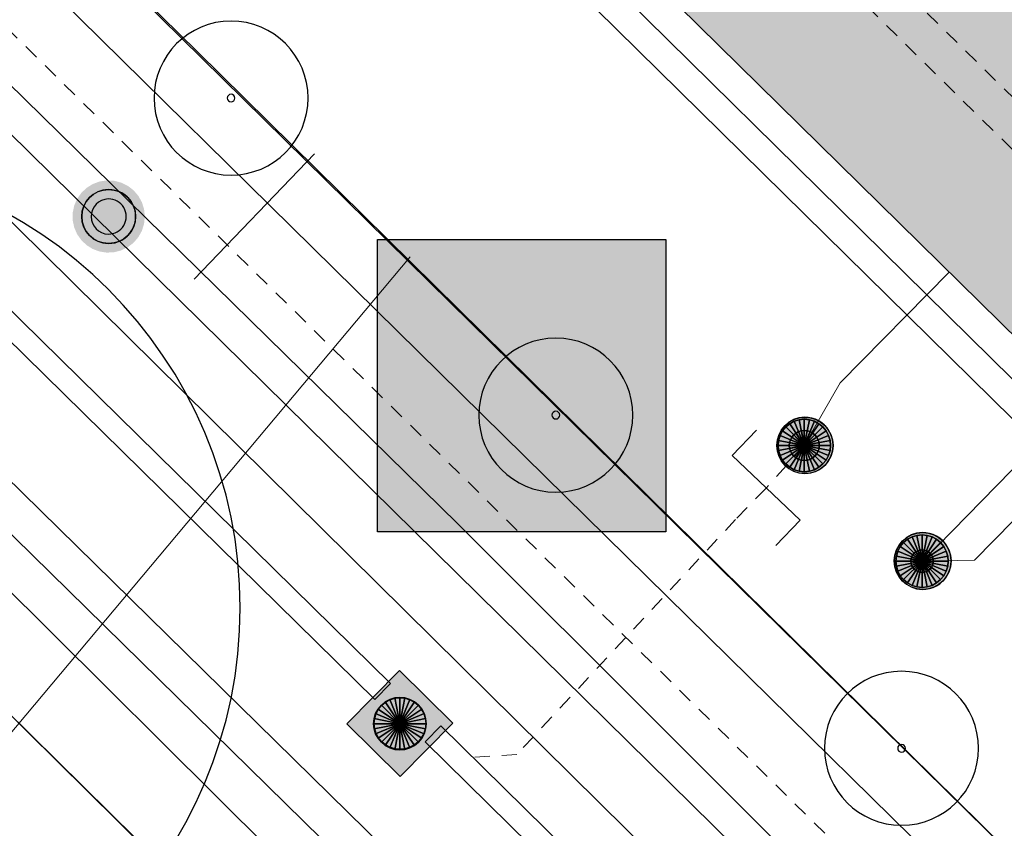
# Model space of a CAD drawing. Header units: metres. Extents: x 2695560 to 2696939, y 1260491 to 1262050.
# Tile 539 of 656: x 2695955 to 2695968, y 1261124 to 1261135. Entities that reach past the tile are written whole.
import ezdxf

# ---------------------------------------------------------------- set-up
doc = ezdxf.new("R2010")
doc.units = ezdxf.units.M
doc.linetypes.add('AUSGEZOGEN', pattern=[0])
doc.linetypes.add('VERDECKT2_S2', pattern=[0.36, 0.2, -0.16])
for name, color, linetype in [('XR$1$AV_Gebäudeflächen (BB)', 7, 'AUSGEZOGEN'), ('XR$1$AV_Lagefixpunkte', 7, 'AUSGEZOGEN'), ('XR$1$AV_Linien (BB)', 7, 'AUSGEZOGEN'), ('XR$1$AW_LK_Schachtdeckel', 24, 'AUSGEZOGEN'), ('XR$1$AW_LK_Zwischenpunkt', 24, 'AUSGEZOGEN'), ('XR$1$GR_Baum', 94, 'AUSGEZOGEN'), ('XR$1$Liegenschaftsgrenzen', 7, 'AUSGEZOGEN'), ('XR$1$PFAV', 255, 'AUSGEZOGEN'), ('XR$1$PFAW', 255, 'AUSGEZOGEN'), ('XR$1$RP_Abstandslinie', 7, 'AUSGEZOGEN')]:
    doc.layers.add(name, color=color, linetype=linetype)
for name, color, linetype, lineweight in [('XR$2$ABW-Linie-R-genau', 4, 'AUSGEZOGEN', 18), ('XR$2$ABW-Linie-R-ungenau', 4, 'VERDECKT2_S2', 18), ('XR$2$ABW-LinieFlaeche-R-genau', 4, 'AUSGEZOGEN', 18), ('XR$2$ABW-Punkt', 6, 'AUSGEZOGEN', 18), ('XR$2$ELE-Flaeche-oberirdisch', 1, 'AUSGEZOGEN', 18), ('XR$2$ELE-Linie-ungenau', 1, 'VERDECKT2_S2', 18), ('XR$2$ELE-LinieFlaeche-ungenau', 1, 'VERDECKT2_S2', 18), ('XR$2$GAS-Linie-genau', 12, 'AUSGEZOGEN', 18), ('XR$2$KOM-Linie-U-genau', 91, 'AUSGEZOGEN', 18), ('XR$2$WAS-Linie-genau', 5, 'AUSGEZOGEN', 18), ('XR$2$WAS-LinieFlaeche-genau', 5, 'AUSGEZOGEN', 18)]:
    doc.layers.add(name, color=color, linetype=linetype, lineweight=lineweight)

# ---------------------------------------------------------------- blocks, each defined once
blk = doc.blocks.new('BWAV1')
at = {"layer": 'XR$1$PFAV', "transparency": 33554687}
blk.add_hatch(color=7, dxfattribs=at).paths.add_polyline_path([(0.67, 0), (0.656, 0.135), (0.616, 0.264), (0.55, 0.383), (0.462, 0.486), (0.354, 0.569), (0.233, 0.628), (0.101, 0.662), (-0.034, 0.669), (-0.168, 0.649), (-0.295, 0.602), (-0.41, 0.53), (-0.508, 0.436), (-0.586, 0.325), (-0.639, 0.201), (-0.667, 0.068), (-0.667, -0.068), (-0.639, -0.201), (-0.586, -0.325), (-0.508, -0.436), (-0.41, -0.53), (-0.295, -0.602), (-0.168, -0.649), (-0.034, -0.669), (0.101, -0.662), (0.233, -0.628), (0.354, -0.569), (0.462, -0.486), (0.55, -0.383), (0.616, -0.264), (0.656, -0.135)])
at = {"color": 7, "transparency": 33554687}
for radius, start, end in [(0.5, 91.1948, 268.8052), (0.5, 268.8052, 91.1948), (0.326, 91.1948, 268.8052), (0.326, 268.8052, 91.1948)]:
    blk.add_arc((0, 0), radius, start, end, dxfattribs=at)
at = {"layer": 'XR$1$PFAV', "transparency": 33554687}
blk.add_circle((0, 0), 0.5, dxfattribs=at)
blk = doc.blocks.new('WBGR1')
at = {"color": 94, "transparency": 33554687}
for radius, start, end in [(1, 90, 270), (1, 270, 90), (0.05, 90, 270), (0.05, 270, 90)]:
    blk.add_arc((0, 0), radius, start, end, dxfattribs=at)
blk = doc.blocks.new('BAW2093')
at = {"transparency": 33554687}
blk.add_lwpolyline([(-0.375, -0.5), (0, -0.5), (0, 0.5), (0.375, 0.5)], dxfattribs=at)
blk = doc.blocks.new('BAW2087')
at = {"lineweight": 25, "true_color": 0x000000, "transparency": 33554687}
h = blk.add_hatch(color=18, dxfattribs=at)
h.paths.add_polyline_path([(-0.5, 0.5), (-0.5, -0.5), (0.5, -0.5), (0.5, 0.5)])
h.paths.add_polyline_path([(0.337, -0.069), (0.316, -0.136), (0.282, -0.196), (0.237, -0.249), (0.182, -0.292), (0.119, -0.322), (0.052, -0.34), (-0.017, -0.343), (-0.086, -0.333), (-0.151, -0.309), (-0.21, -0.272), (-0.261, -0.224), (-0.301, -0.167), (-0.328, -0.103), (-0.342, -0.035), (-0.342, 0.035), (-0.328, 0.103), (-0.301, 0.167), (-0.261, 0.224), (-0.21, 0.272), (-0.151, 0.309), (-0.086, 0.333), (-0.017, 0.343), (0.052, 0.34), (0.119, 0.322), (0.182, 0.292), (0.237, 0.249), (0.282, 0.196), (0.316, 0.136), (0.337, 0.069), (0.344, 0)], flags=16)
at = {"layer": 'XR$1$PFAW', "lineweight": 25, "transparency": 33554687}
blk.add_hatch(color=7, dxfattribs=at).paths.add_polyline_path([(0.344, 0), (0.337, 0.069), (0.316, 0.136), (0.282, 0.196), (0.237, 0.249), (0.182, 0.292), (0.119, 0.322), (0.052, 0.34), (-0.017, 0.343), (-0.086, 0.333), (-0.151, 0.309), (-0.21, 0.272), (-0.261, 0.224), (-0.301, 0.167), (-0.328, 0.103), (-0.342, 0.035), (-0.342, -0.035), (-0.328, -0.103), (-0.301, -0.167), (-0.261, -0.224), (-0.21, -0.272), (-0.151, -0.309), (-0.086, -0.333), (-0.017, -0.343), (0.052, -0.34), (0.119, -0.322), (0.182, -0.292), (0.237, -0.249), (0.282, -0.196), (0.316, -0.136), (0.337, -0.069)])
at = {"lineweight": 25, "transparency": 33554687}
for p, q in [((-0.5, 0.5, 0.993), (0.5, 0.5, 0.993)), ((-0.5, -0.5, 0.993), (-0.5, 0.5, 0.993)), ((0.5, 0.5, 0.993), (0.5, -0.5, 0.993)), ((0.5, -0.5, 0.993), (-0.5, -0.5, 0.993))]:
    blk.add_line(p, q, dxfattribs=at)
blk.add_circle((0, 0), 0.344, dxfattribs=at)
at = {"layer": 'XR$1$PFAW', "lineweight": 25, "transparency": 33554687}
blk.add_line((-0.5, 0.5), (0.5, 0.5), dxfattribs=at)
at = {"layer": 'XR$1$PFAW', "color": 31, "lineweight": 25, "transparency": 33554687}
for p, q in [((-0.5, -0.5), (-0.5, 0.5)), ((0.5, 0.5), (0.5, -0.5)), ((0.5, -0.5), (-0.5, -0.5))]:
    blk.add_line(p, q, dxfattribs=at)
at = {"layer": 'XR$1$PFAW', "lineweight": 25, "transparency": 33554687}
blk.add_circle((0, 0), 0.344, dxfattribs=at)
blk = doc.blocks.new('BAW2082')
at = {"layer": 'XR$1$PFAW', "transparency": 33554687}
blk.add_hatch(color=7, dxfattribs=at).paths.add_polyline_path([(0.509, -0.003), (0.499, 0.098), (0.469, 0.194), (0.42, 0.283), (0.354, 0.359), (0.274, 0.421), (0.183, 0.466), (0.085, 0.491), (-0.016, 0.496), (-0.116, 0.481), (-0.211, 0.446), (-0.297, 0.392), (-0.37, 0.323), (-0.428, 0.24), (-0.468, 0.147), (-0.488, 0.047), (-0.488, -0.054), (-0.468, -0.153), (-0.428, -0.246), (-0.37, -0.329), (-0.297, -0.398), (-0.211, -0.452), (-0.116, -0.487), (-0.016, -0.502), (0.085, -0.497), (0.183, -0.472), (0.274, -0.427), (0.354, -0.366), (0.42, -0.289), (0.469, -0.2), (0.499, -0.104)])
at = {"transparency": 33554687}
for start, end in [(91.1948, 268.8052), (268.8052, 91.1948)]:
    blk.add_arc((0.01, 0), 0.5, start, end, dxfattribs=at)
at = {"layer": 'XR$1$PFAW', "transparency": 33554687}
blk.add_circle((0.009, -0.003), 0.5, dxfattribs=at)
blk = doc.blocks.new('BAW2088')
at = {"layer": 'XR$1$PFAW', "transparency": 33554687}
blk.add_hatch(color=253, dxfattribs=at).paths.add_polyline_path([(0.51, 0), (0.5, 0.101), (0.47, 0.197), (0.421, 0.286), (0.355, 0.362), (0.275, 0.424), (0.184, 0.469), (0.086, 0.494), (-0.015, 0.499), (-0.115, 0.484), (-0.21, 0.449), (-0.296, 0.395), (-0.369, 0.326), (-0.427, 0.243), (-0.467, 0.15), (-0.487, 0.051), (-0.487, -0.051), (-0.467, -0.15), (-0.427, -0.243), (-0.369, -0.326), (-0.296, -0.395), (-0.21, -0.449), (-0.115, -0.484), (-0.015, -0.499), (0.086, -0.494), (0.184, -0.469), (0.275, -0.424), (0.355, -0.362), (0.421, -0.286), (0.47, -0.197), (0.5, -0.101)])
at = {"transparency": 33554687}
for start, end in [(91.1948, 268.8052), (268.8052, 91.1948)]:
    blk.add_arc((0.01, 0), 0.5, start, end, dxfattribs=at)
at = {"layer": 'XR$1$PFAW', "transparency": 33554687}
blk.add_circle((0.01, 0), 0.5, dxfattribs=at)
blk = doc.blocks.new('ABW-KONTROLLSCHACHT')
at = {"layer": 'XR$2$ABW-Punkt', "linetype": 'AUSGEZOGEN', "lineweight": 25, "transparency": 33554687}
for points in [[(-194, 291, 2500), (0, 0, 2500), (-247, 247, 2500)], [(-194, 291), (0, 0), (-247, 247)], [(-194, 291, 2500), (-194, 291), (-247, 247), (-247, 247, 2500)], [(-134, 323, 2500), (0, 0, 2500), (-194, 291, 2500)], [(-134, 323), (0, 0), (-194, 291)], [(-134, 323, 2500), (-134, 323), (-194, 291), (-194, 291, 2500)], [(-68, 343, 2500), (0, 0, 2500), (-134, 323, 2500)], [(-68, 343), (0, 0), (-134, 323)], [(-68, 343, 2500), (-68, 343), (-134, 323), (-134, 323, 2500)], [(0, 350, 2500), (0, 0, 2500), (-68, 343, 2500)], [(0, 350), (0, 0), (-68, 343)], [(0, 350, 2500), (0, 350), (-68, 343), (-68, 343, 2500)], [(68, 343, 2500), (0, 0, 2500), (0, 350, 2500)], [(68, 343), (0, 0), (0, 350)], [(68, 343, 2500), (68, 343), (0, 350), (0, 350, 2500)], [(134, 323, 2500), (0, 0, 2500), (68, 343, 2500)], [(134, 323), (0, 0), (68, 343)], [(194, 291, 2500), (0, 0, 2500), (134, 323, 2500)], [(194, 291), (0, 0), (134, 323)], [(247, 247, 2500), (0, 0, 2500), (194, 291, 2500)], [(247, 247), (0, 0), (194, 291)], [(134, 323, 2500), (134, 323), (68, 343), (68, 343, 2500)], [(194, 291, 2500), (194, 291), (134, 323), (134, 323, 2500)], [(247, 247, 2500), (247, 247), (194, 291), (194, 291, 2500)], [(-323, 134, 2500), (0, 0, 2500), (-343, 68, 2500)], [(-323, 134), (0, 0), (-343, 68)], [(-323, 134, 2500), (-323, 134), (-343, 68), (-343, 68, 2500)], [(-291, 194, 2500), (0, 0, 2500), (-323, 134, 2500)], [(-291, 194), (0, 0), (-323, 134)], [(-291, 194, 2500), (-291, 194), (-323, 134), (-323, 134, 2500)], [(-247, 247, 2500), (0, 0, 2500), (-291, 194, 2500)], [(-247, 247), (0, 0), (-291, 194)], [(-247, 247, 2500), (-247, 247), (-291, 194), (-291, 194, 2500)], [(291, 194, 2500), (0, 0, 2500), (247, 247, 2500)], [(291, 194), (0, 0), (247, 247)], [(323, 134, 2500), (0, 0, 2500), (291, 194, 2500)], [(323, 134), (0, 0), (291, 194)], [(343, 68, 2500), (0, 0, 2500), (323, 134, 2500)], [(343, 68), (0, 0), (323, 134)], [(291, 194, 2500), (291, 194), (247, 247), (247, 247, 2500)], [(323, 134, 2500), (323, 134), (291, 194), (291, 194, 2500)], [(343, 68, 2500), (343, 68), (323, 134), (323, 134, 2500)], [(-343, 68, 2500), (0, 0, 2500), (-350, 0, 2500)], [(-343, 68), (0, 0), (-350, 0)], [(-343, 68, 2500), (-343, 68), (-350, 0), (-350, 0, 2500)], [(-350, 0, 2500), (0, 0, 2500), (-343, -68, 2500)], [(-350, 0), (0, 0), (-343, -68)], [(-343, -68, 2500), (0, 0, 2500), (-323, -134, 2500)], [(-343, -68), (0, 0), (-323, -134)], [(-323, -134, 2500), (0, 0, 2500), (-291, -194, 2500)], [(-323, -134), (0, 0), (-291, -194)], [(-291, -194, 2500), (0, 0, 2500), (-247, -247, 2500)], [(-291, -194), (0, 0), (-247, -247)], [(-247, -247, 2500), (0, 0, 2500), (-194, -291, 2500)], [(-247, -247), (0, 0), (-194, -291)], [(-194, -291, 2500), (0, 0, 2500), (-134, -323, 2500)], [(-194, -291), (0, 0), (-134, -323)], [(-134, -323, 2500), (0, 0, 2500), (-68, -343, 2500)], [(-134, -323), (0, 0), (-68, -343)], [(-68, -343, 2500), (0, 0, 2500), (0, -350, 2500)], [(-68, -343), (0, 0), (0, -350)], [(350, 0, 2500), (0, 0, 2500), (343, 68, 2500)], [(350, 0), (0, 0), (343, 68)], [(0, -350, 2500), (0, 0, 2500), (68, -343, 2500)], [(68, -343, 2500), (0, 0, 2500), (134, -323, 2500)], [(134, -323, 2500), (0, 0, 2500), (194, -291, 2500)], [(194, -291, 2500), (0, 0, 2500), (247, -247, 2500)], [(247, -247, 2500), (0, 0, 2500), (291, -194, 2500)], [(291, -194, 2500), (0, 0, 2500), (323, -134, 2500)], [(323, -134, 2500), (0, 0, 2500), (343, -68, 2500)], [(343, -68, 2500), (0, 0, 2500), (350, 0, 2500)], [(0, -350), (0, 0), (68, -343)], [(68, -343), (0, 0), (134, -323)], [(134, -323), (0, 0), (194, -291)], [(194, -291), (0, 0), (247, -247)], [(247, -247), (0, 0), (291, -194)], [(291, -194), (0, 0), (323, -134)], [(323, -134), (0, 0), (343, -68)], [(343, -68), (0, 0), (350, 0)], [(350, 0, 2500), (350, 0), (343, 68), (343, 68, 2500)], [(-350, 0, 2500), (-350, 0), (-343, -68), (-343, -68, 2500)], [(-343, -68, 2500), (-343, -68), (-323, -134), (-323, -134, 2500)], [(323, -134, 2500), (323, -134), (343, -68), (343, -68, 2500)], [(343, -68, 2500), (343, -68), (350, 0), (350, 0, 2500)], [(-323, -134, 2500), (-323, -134), (-291, -194), (-291, -194, 2500)], [(-291, -194, 2500), (-291, -194), (-247, -247), (-247, -247, 2500)], [(-247, -247, 2500), (-247, -247), (-194, -291), (-194, -291, 2500)], [(194, -291, 2500), (194, -291), (247, -247), (247, -247, 2500)], [(247, -247, 2500), (247, -247), (291, -194), (291, -194, 2500)], [(291, -194, 2500), (291, -194), (323, -134), (323, -134, 2500)], [(-194, -291, 2500), (-194, -291), (-134, -323), (-134, -323, 2500)], [(-134, -323, 2500), (-134, -323), (-68, -343), (-68, -343, 2500)], [(-68, -343, 2500), (-68, -343), (0, -350), (0, -350, 2500)], [(0, -350, 2500), (0, -350), (68, -343), (68, -343, 2500)], [(68, -343, 2500), (68, -343), (134, -323), (134, -323, 2500)], [(134, -323, 2500), (134, -323), (194, -291), (194, -291, 2500)]]:
    blk.add_3dface(points, dxfattribs=at)
blk = doc.blocks.new('ABW-NORMSCHACHT_WEITERE')
at = {"layer": 'XR$2$ABW-Punkt', "linetype": 'AUSGEZOGEN', "lineweight": 25, "transparency": 33554687}
for points in [[(-141, 141, 2500), (0, 0, 2500), (-166, 111, 2500)], [(-141, 141), (0, 0), (-166, 111)], [(-141, 141, 2500), (-141, 141), (-166, 111), (-166, 111, 2500)], [(-111, 166, 2500), (0, 0, 2500), (-141, 141, 2500)], [(-111, 166), (0, 0), (-141, 141)], [(-111, 166, 2500), (-111, 166), (-141, 141), (-141, 141, 2500)], [(-77, 185, 2500), (0, 0, 2500), (-111, 166, 2500)], [(-77, 185), (0, 0), (-111, 166)], [(-77, 185, 2500), (-77, 185), (-111, 166), (-111, 166, 2500)], [(-39, 196, 2500), (0, 0, 2500), (-77, 185, 2500)], [(-39, 196), (0, 0), (-77, 185)], [(-39, 196, 2500), (-39, 196), (-77, 185), (-77, 185, 2500)], [(0, 200, 2500), (0, 0, 2500), (-39, 196, 2500)], [(0, 200), (0, 0), (-39, 196)], [(0, 200, 2500), (0, 200), (-39, 196), (-39, 196, 2500)], [(39, 196, 2500), (0, 0, 2500), (0, 200, 2500)], [(39, 196), (0, 0), (0, 200)], [(39, 196, 2500), (39, 196), (0, 200), (0, 200, 2500)], [(77, 185, 2500), (0, 0, 2500), (39, 196, 2500)], [(77, 185), (0, 0), (39, 196)], [(111, 166, 2500), (0, 0, 2500), (77, 185, 2500)], [(111, 166), (0, 0), (77, 185)], [(141, 141, 2500), (0, 0, 2500), (111, 166, 2500)], [(141, 141), (0, 0), (111, 166)], [(166, 111, 2500), (0, 0, 2500), (141, 141, 2500)], [(166, 111), (0, 0), (141, 141)], [(77, 185, 2500), (77, 185), (39, 196), (39, 196, 2500)], [(111, 166, 2500), (111, 166), (77, 185), (77, 185, 2500)], [(141, 141, 2500), (141, 141), (111, 166), (111, 166, 2500)], [(166, 111, 2500), (166, 111), (141, 141), (141, 141, 2500)], [(-196, 39, 2500), (0, 0, 2500), (-200, 0, 2500)], [(-196, 39), (0, 0), (-200, 0)], [(-196, 39, 2500), (-196, 39), (-200, 0), (-200, 0, 2500)], [(-200, 0, 2500), (0, 0, 2500), (-196, -39, 2500)], [(-200, 0), (0, 0), (-196, -39)], [(-185, 77, 2500), (0, 0, 2500), (-196, 39, 2500)], [(-185, 77), (0, 0), (-196, 39)], [(-185, 77, 2500), (-185, 77), (-196, 39), (-196, 39, 2500)], [(-196, -39, 2500), (0, 0, 2500), (-185, -77, 2500)], [(-196, -39), (0, 0), (-185, -77)], [(-166, 111, 2500), (0, 0, 2500), (-185, 77, 2500)], [(-166, 111), (0, 0), (-185, 77)], [(-166, 111, 2500), (-166, 111), (-185, 77), (-185, 77, 2500)], [(-185, -77, 2500), (0, 0, 2500), (-166, -111, 2500)], [(-185, -77), (0, 0), (-166, -111)], [(-166, -111, 2500), (0, 0, 2500), (-141, -141, 2500)], [(-166, -111), (0, 0), (-141, -141)], [(-141, -141, 2500), (0, 0, 2500), (-111, -166, 2500)], [(-141, -141), (0, 0), (-111, -166)], [(-111, -166, 2500), (0, 0, 2500), (-77, -185, 2500)], [(-111, -166), (0, 0), (-77, -185)], [(-77, -185, 2500), (0, 0, 2500), (-39, -196, 2500)], [(-77, -185), (0, 0), (-39, -196)], [(-39, -196, 2500), (0, 0, 2500), (0, -200, 2500)], [(-39, -196), (0, 0), (0, -200)], [(185, 77, 2500), (0, 0, 2500), (166, 111, 2500)], [(185, 77), (0, 0), (166, 111)], [(196, 39, 2500), (0, 0, 2500), (185, 77, 2500)], [(196, 39), (0, 0), (185, 77)], [(200, 0, 2500), (0, 0, 2500), (196, 39, 2500)], [(200, 0), (0, 0), (196, 39)], [(0, -200, 2500), (0, 0, 2500), (39, -196, 2500)], [(39, -196, 2500), (0, 0, 2500), (77, -185, 2500)], [(77, -185, 2500), (0, 0, 2500), (111, -166, 2500)], [(111, -166, 2500), (0, 0, 2500), (141, -141, 2500)], [(141, -141, 2500), (0, 0, 2500), (166, -111, 2500)], [(166, -111, 2500), (0, 0, 2500), (185, -77, 2500)], [(185, -77, 2500), (0, 0, 2500), (196, -39, 2500)], [(196, -39, 2500), (0, 0, 2500), (200, 0, 2500)], [(0, -200), (0, 0), (39, -196)], [(39, -196), (0, 0), (77, -185)], [(77, -185), (0, 0), (111, -166)], [(111, -166), (0, 0), (141, -141)], [(141, -141), (0, 0), (166, -111)], [(166, -111), (0, 0), (185, -77)], [(185, -77), (0, 0), (196, -39)], [(196, -39), (0, 0), (200, 0)], [(185, 77, 2500), (185, 77), (166, 111), (166, 111, 2500)], [(196, 39, 2500), (196, 39), (185, 77), (185, 77, 2500)], [(200, 0, 2500), (200, 0), (196, 39), (196, 39, 2500)], [(-200, 0, 2500), (-200, 0), (-196, -39), (-196, -39, 2500)], [(-196, -39, 2500), (-196, -39), (-185, -77), (-185, -77, 2500)], [(-185, -77, 2500), (-185, -77), (-166, -111), (-166, -111, 2500)], [(-166, -111, 2500), (-166, -111), (-141, -141), (-141, -141, 2500)], [(141, -141, 2500), (141, -141), (166, -111), (166, -111, 2500)], [(166, -111, 2500), (166, -111), (185, -77), (185, -77, 2500)], [(185, -77, 2500), (185, -77), (196, -39), (196, -39, 2500)], [(196, -39, 2500), (196, -39), (200, 0), (200, 0, 2500)], [(-141, -141, 2500), (-141, -141), (-111, -166), (-111, -166, 2500)], [(-111, -166, 2500), (-111, -166), (-77, -185), (-77, -185, 2500)], [(-77, -185, 2500), (-77, -185), (-39, -196), (-39, -196, 2500)], [(-39, -196, 2500), (-39, -196), (0, -200), (0, -200, 2500)], [(0, -200, 2500), (0, -200), (39, -196), (39, -196, 2500)], [(39, -196, 2500), (39, -196), (77, -185), (77, -185, 2500)], [(77, -185, 2500), (77, -185), (111, -166), (111, -166, 2500)], [(111, -166, 2500), (111, -166), (141, -141), (141, -141, 2500)]]:
    blk.add_3dface(points, dxfattribs=at)
blk = doc.blocks.new('ABW-SCHLAMMSAMMLER_RUND')
at = {"layer": 'XR$2$ABW-Punkt', "linetype": 'AUSGEZOGEN', "lineweight": 13, "transparency": 33554687}
for p, q in [((-70, 75, 2500), (70, 75, 2500)), ((-70, -75, 2500), (70, -75, 2500))]:
    blk.add_line(p, q, dxfattribs=at)
blk.add_polyline3d([(90, 0, 2500), (0, 0, 2500), (-90, 0, 2500)], dxfattribs=at)
at = {"layer": 'XR$2$ABW-Punkt', "linetype": 'AUSGEZOGEN', "lineweight": 25, "transparency": 33554687}
for points in [[(-57, 139, 2500), (0, 0, 2500), (-83, 125, 2500)], [(-57, 139), (0, 0), (-83, 125)], [(-57, 139, 2500), (-57, 139), (-83, 125), (-83, 125, 2500)], [(-29, 147, 2500), (0, 0, 2500), (-57, 139, 2500)], [(-29, 147), (0, 0), (-57, 139)], [(-29, 147, 2500), (-29, 147), (-57, 139), (-57, 139, 2500)], [(0, 150, 2500), (0, 0, 2500), (-29, 147, 2500)], [(0, 150), (0, 0), (-29, 147)], [(0, 150, 2500), (0, 150), (-29, 147), (-29, 147, 2500)], [(29, 147, 2500), (0, 0, 2500), (0, 150, 2500)], [(29, 147), (0, 0), (0, 150)], [(29, 147, 2500), (29, 147), (0, 150), (0, 150, 2500)], [(57, 139, 2500), (0, 0, 2500), (29, 147, 2500)], [(57, 139), (0, 0), (29, 147)], [(83, 125, 2500), (0, 0, 2500), (57, 139, 2500)], [(83, 125), (0, 0), (57, 139)], [(57, 139, 2500), (57, 139), (29, 147), (29, 147, 2500)], [(83, 125, 2500), (83, 125), (57, 139), (57, 139, 2500)], [(-147, 29, 2500), (0, 0, 2500), (-150, 0, 2500)], [(-147, 29), (0, 0), (-150, 0)], [(-147, 29, 2500), (-147, 29), (-150, 0), (-150, 0, 2500)], [(-150, 0, 2500), (0, 0, 2500), (-147, -29, 2500)], [(-150, 0), (0, 0), (-147, -29)], [(-139, 57, 2500), (0, 0, 2500), (-147, 29, 2500)], [(-139, 57), (0, 0), (-147, 29)], [(-139, 57, 2500), (-139, 57), (-147, 29), (-147, 29, 2500)], [(-147, -29, 2500), (0, 0, 2500), (-139, -57, 2500)], [(-147, -29), (0, 0), (-139, -57)], [(-125, 83, 2500), (0, 0, 2500), (-139, 57, 2500)], [(-125, 83), (0, 0), (-139, 57)], [(-125, 83, 2500), (-125, 83), (-139, 57), (-139, 57, 2500)], [(-139, -57, 2500), (0, 0, 2500), (-125, -83, 2500)], [(-139, -57), (0, 0), (-125, -83)], [(-106, 106, 2500), (0, 0, 2500), (-125, 83, 2500)], [(-106, 106), (0, 0), (-125, 83)], [(-106, 106, 2500), (-106, 106), (-125, 83), (-125, 83, 2500)], [(-125, -83, 2500), (0, 0, 2500), (-106, -106, 2500)], [(-125, -83), (0, 0), (-106, -106)], [(-83, 125, 2500), (0, 0, 2500), (-106, 106, 2500)], [(-83, 125), (0, 0), (-106, 106)], [(-83, 125, 2500), (-83, 125), (-106, 106), (-106, 106, 2500)], [(-106, -106, 2500), (0, 0, 2500), (-83, -125, 2500)], [(-106, -106), (0, 0), (-83, -125)], [(-83, -125, 2500), (0, 0, 2500), (-57, -139, 2500)], [(-83, -125), (0, 0), (-57, -139)], [(-57, -139, 2500), (0, 0, 2500), (-29, -147, 2500)], [(-57, -139), (0, 0), (-29, -147)], [(-29, -147, 2500), (0, 0, 2500), (0, -150, 2500)], [(-29, -147), (0, 0), (0, -150)], [(106, 106, 2500), (0, 0, 2500), (83, 125, 2500)], [(106, 106), (0, 0), (83, 125)], [(125, 83, 2500), (0, 0, 2500), (106, 106, 2500)], [(125, 83), (0, 0), (106, 106)], [(139, 57, 2500), (0, 0, 2500), (125, 83, 2500)], [(139, 57), (0, 0), (125, 83)], [(147, 29, 2500), (0, 0, 2500), (139, 57, 2500)], [(147, 29), (0, 0), (139, 57)], [(150, 0, 2500), (0, 0, 2500), (147, 29, 2500)], [(150, 0), (0, 0), (147, 29)], [(0, -150, 2500), (0, 0, 2500), (29, -147, 2500)], [(29, -147, 2500), (0, 0, 2500), (57, -139, 2500)], [(57, -139, 2500), (0, 0, 2500), (83, -125, 2500)], [(83, -125, 2500), (0, 0, 2500), (106, -106, 2500)], [(106, -106, 2500), (0, 0, 2500), (125, -83, 2500)], [(125, -83, 2500), (0, 0, 2500), (139, -57, 2500)], [(139, -57, 2500), (0, 0, 2500), (147, -29, 2500)], [(147, -29, 2500), (0, 0, 2500), (150, 0, 2500)], [(0, -150), (0, 0), (29, -147)], [(29, -147), (0, 0), (57, -139)], [(57, -139), (0, 0), (83, -125)], [(83, -125), (0, 0), (106, -106)], [(106, -106), (0, 0), (125, -83)], [(125, -83), (0, 0), (139, -57)], [(139, -57), (0, 0), (147, -29)], [(147, -29), (0, 0), (150, 0)], [(106, 106, 2500), (106, 106), (83, 125), (83, 125, 2500)], [(125, 83, 2500), (125, 83), (106, 106), (106, 106, 2500)], [(139, 57, 2500), (139, 57), (125, 83), (125, 83, 2500)], [(147, 29, 2500), (147, 29), (139, 57), (139, 57, 2500)], [(150, 0, 2500), (150, 0), (147, 29), (147, 29, 2500)], [(-150, 0, 2500), (-150, 0), (-147, -29), (-147, -29, 2500)], [(-147, -29, 2500), (-147, -29), (-139, -57), (-139, -57, 2500)], [(-139, -57, 2500), (-139, -57), (-125, -83), (-125, -83, 2500)], [(-125, -83, 2500), (-125, -83), (-106, -106), (-106, -106, 2500)], [(-106, -106, 2500), (-106, -106), (-83, -125), (-83, -125, 2500)], [(-83, -125, 2500), (-83, -125), (-57, -139), (-57, -139, 2500)], [(57, -139, 2500), (57, -139), (83, -125), (83, -125, 2500)], [(83, -125, 2500), (83, -125), (106, -106), (106, -106, 2500)], [(106, -106, 2500), (106, -106), (125, -83), (125, -83, 2500)], [(125, -83, 2500), (125, -83), (139, -57), (139, -57, 2500)], [(139, -57, 2500), (139, -57), (147, -29), (147, -29, 2500)], [(147, -29, 2500), (147, -29), (150, 0), (150, 0, 2500)], [(-57, -139, 2500), (-57, -139), (-29, -147), (-29, -147, 2500)], [(-29, -147, 2500), (-29, -147), (0, -150), (0, -150, 2500)], [(0, -150, 2500), (0, -150), (29, -147), (29, -147, 2500)], [(29, -147, 2500), (29, -147), (57, -139), (57, -139, 2500)]]:
    blk.add_3dface(points, dxfattribs=at)
blk = doc.blocks.new('ABW-DECKEL')
at = {"layer": 'XR$2$ABW-Punkt', "linetype": 'AUSGEZOGEN', "lineweight": 25, "transparency": 33554687}
for points in [[(-194, 291, 2500), (0, 0, 2500), (-247, 247, 2500)], [(-194, 291), (0, 0), (-247, 247)], [(-194, 291, 2500), (-194, 291), (-247, 247), (-247, 247, 2500)], [(-134, 323, 2500), (0, 0, 2500), (-194, 291, 2500)], [(-134, 323), (0, 0), (-194, 291)], [(-134, 323, 2500), (-134, 323), (-194, 291), (-194, 291, 2500)], [(-68, 343, 2500), (0, 0, 2500), (-134, 323, 2500)], [(-68, 343), (0, 0), (-134, 323)], [(-68, 343, 2500), (-68, 343), (-134, 323), (-134, 323, 2500)], [(0, 350, 2500), (0, 0, 2500), (-68, 343, 2500)], [(0, 350), (0, 0), (-68, 343)], [(0, 350, 2500), (0, 350), (-68, 343), (-68, 343, 2500)], [(68, 343, 2500), (0, 0, 2500), (0, 350, 2500)], [(68, 343), (0, 0), (0, 350)], [(68, 343, 2500), (68, 343), (0, 350), (0, 350, 2500)], [(134, 323, 2500), (0, 0, 2500), (68, 343, 2500)], [(134, 323), (0, 0), (68, 343)], [(194, 291, 2500), (0, 0, 2500), (134, 323, 2500)], [(194, 291), (0, 0), (134, 323)], [(247, 247, 2500), (0, 0, 2500), (194, 291, 2500)], [(247, 247), (0, 0), (194, 291)], [(134, 323, 2500), (134, 323), (68, 343), (68, 343, 2500)], [(194, 291, 2500), (194, 291), (134, 323), (134, 323, 2500)], [(247, 247, 2500), (247, 247), (194, 291), (194, 291, 2500)], [(-323, 134, 2500), (0, 0, 2500), (-343, 68, 2500)], [(-323, 134), (0, 0), (-343, 68)], [(-323, 134, 2500), (-323, 134), (-343, 68), (-343, 68, 2500)], [(-291, 194, 2500), (0, 0, 2500), (-323, 134, 2500)], [(-291, 194), (0, 0), (-323, 134)], [(-291, 194, 2500), (-291, 194), (-323, 134), (-323, 134, 2500)], [(-247, 247, 2500), (0, 0, 2500), (-291, 194, 2500)], [(-247, 247), (0, 0), (-291, 194)], [(-247, 247, 2500), (-247, 247), (-291, 194), (-291, 194, 2500)], [(291, 194, 2500), (0, 0, 2500), (247, 247, 2500)], [(291, 194), (0, 0), (247, 247)], [(323, 134, 2500), (0, 0, 2500), (291, 194, 2500)], [(323, 134), (0, 0), (291, 194)], [(343, 68, 2500), (0, 0, 2500), (323, 134, 2500)], [(343, 68), (0, 0), (323, 134)], [(291, 194, 2500), (291, 194), (247, 247), (247, 247, 2500)], [(323, 134, 2500), (323, 134), (291, 194), (291, 194, 2500)], [(343, 68, 2500), (343, 68), (323, 134), (323, 134, 2500)], [(-343, 68, 2500), (0, 0, 2500), (-350, 0, 2500)], [(-343, 68), (0, 0), (-350, 0)], [(-343, 68, 2500), (-343, 68), (-350, 0), (-350, 0, 2500)], [(-350, 0, 2500), (0, 0, 2500), (-343, -68, 2500)], [(-350, 0), (0, 0), (-343, -68)], [(-343, -68, 2500), (0, 0, 2500), (-323, -134, 2500)], [(-343, -68), (0, 0), (-323, -134)], [(-323, -134, 2500), (0, 0, 2500), (-291, -194, 2500)], [(-323, -134), (0, 0), (-291, -194)], [(-291, -194, 2500), (0, 0, 2500), (-247, -247, 2500)], [(-291, -194), (0, 0), (-247, -247)], [(-247, -247, 2500), (0, 0, 2500), (-194, -291, 2500)], [(-247, -247), (0, 0), (-194, -291)], [(-194, -291, 2500), (0, 0, 2500), (-134, -323, 2500)], [(-194, -291), (0, 0), (-134, -323)], [(-134, -323, 2500), (0, 0, 2500), (-68, -343, 2500)], [(-134, -323), (0, 0), (-68, -343)], [(-68, -343, 2500), (0, 0, 2500), (0, -350, 2500)], [(-68, -343), (0, 0), (0, -350)], [(350, 0, 2500), (0, 0, 2500), (343, 68, 2500)], [(350, 0), (0, 0), (343, 68)], [(0, -350, 2500), (0, 0, 2500), (68, -343, 2500)], [(68, -343, 2500), (0, 0, 2500), (134, -323, 2500)], [(134, -323, 2500), (0, 0, 2500), (194, -291, 2500)], [(194, -291, 2500), (0, 0, 2500), (247, -247, 2500)], [(247, -247, 2500), (0, 0, 2500), (291, -194, 2500)], [(291, -194, 2500), (0, 0, 2500), (323, -134, 2500)], [(323, -134, 2500), (0, 0, 2500), (343, -68, 2500)], [(343, -68, 2500), (0, 0, 2500), (350, 0, 2500)], [(0, -350), (0, 0), (68, -343)], [(68, -343), (0, 0), (134, -323)], [(134, -323), (0, 0), (194, -291)], [(194, -291), (0, 0), (247, -247)], [(247, -247), (0, 0), (291, -194)], [(291, -194), (0, 0), (323, -134)], [(323, -134), (0, 0), (343, -68)], [(343, -68), (0, 0), (350, 0)], [(350, 0, 2500), (350, 0), (343, 68), (343, 68, 2500)], [(-350, 0, 2500), (-350, 0), (-343, -68), (-343, -68, 2500)], [(-343, -68, 2500), (-343, -68), (-323, -134), (-323, -134, 2500)], [(323, -134, 2500), (323, -134), (343, -68), (343, -68, 2500)], [(343, -68, 2500), (343, -68), (350, 0), (350, 0, 2500)], [(-323, -134, 2500), (-323, -134), (-291, -194), (-291, -194, 2500)], [(-291, -194, 2500), (-291, -194), (-247, -247), (-247, -247, 2500)], [(-247, -247, 2500), (-247, -247), (-194, -291), (-194, -291, 2500)], [(194, -291, 2500), (194, -291), (247, -247), (247, -247, 2500)], [(247, -247, 2500), (247, -247), (291, -194), (291, -194, 2500)], [(291, -194, 2500), (291, -194), (323, -134), (323, -134, 2500)], [(-194, -291, 2500), (-194, -291), (-134, -323), (-134, -323, 2500)], [(-134, -323, 2500), (-134, -323), (-68, -343), (-68, -343, 2500)], [(-68, -343, 2500), (-68, -343), (0, -350), (0, -350, 2500)], [(0, -350, 2500), (0, -350), (68, -343), (68, -343, 2500)], [(68, -343, 2500), (68, -343), (134, -323), (134, -323, 2500)], [(134, -323, 2500), (134, -323), (194, -291), (194, -291, 2500)]]:
    blk.add_3dface(points, dxfattribs=at)

msp = doc.modelspace()

# ---------------------------------------------------------------- hatches: boundary and pattern name
at = {"transparency": 33554687}
msp.add_hatch(color=7, dxfattribs=at).paths.add_polyline_path([(2695959.846, 1261132.352), (2695959.846, 1261128.451), (2695963.693, 1261128.451), (2695963.693, 1261132.352)])
at = {"layer": 'XR$1$AV_Gebäudeflächen (BB)', "true_color": 0xd2d2d2, "transparency": 33554687}
msp.add_hatch(color=254, dxfattribs=at).paths.add_polyline_path([(2695956.895, 1261142.325), (2695970.566, 1261128.877), (2695971.303, 1261129.627), (2695973.587, 1261127.388), (2695981.372, 1261135.274), (2695979.097, 1261137.541), (2695979.826, 1261138.296), (2695969.632, 1261148.323), (2695968.109, 1261146.764), (2695966.538, 1261148.308), (2695965.139, 1261146.883), (2695966.661, 1261145.35), (2695965.009, 1261143.664), (2695957.625, 1261150.948), (2695960.72, 1261154.037), (2695962.224, 1261155.611), (2695952.03, 1261165.637), (2695951.305, 1261164.916), (2695949.003, 1261167.15), (2695941.215, 1261159.252), (2695943.473, 1261156.991), (2695942.764, 1261156.233), (2695952.96, 1261146.216)])

# ---------------------------------------------------------------- linework, layer by layer
at = {"color": 24, "lineweight": -3, "transparency": 33554687}
msp.add_lwpolyline([(2695959.846, 1261132.352), (2695963.693, 1261132.352), (2695963.693, 1261128.451), (2695959.846, 1261128.451), (2695959.846, 1261132.352)], close=True, dxfattribs=at)
at = {"layer": 'XR$1$AV_Linien (BB)', "color": 7, "linetype": 'AUSGEZOGEN', "transparency": 33554687}
for points in [[(2695912.345, 1261175.718), (2695926.4, 1261161.876), (2695940.15, 1261148.326), (2695941.253, 1261147.243), (2695955.207, 1261133.505), (2695970.589, 1261118.364), (2695983.966, 1261105.191), (2695997.573, 1261091.812), (2696011.38, 1261078.224), (2696025.663, 1261064.169), (2696031.79, 1261058.157), (2696031.913, 1261058.03)], [(2695982.62, 1261098.73), (2695967.5, 1261113.62), (2695952.41, 1261128.51), (2695937.09, 1261143.57), (2695922.09, 1261158.38), (2695908.38, 1261171.91)], [(2695956.895, 1261142.325), (2695970.566, 1261128.877), (2695971.303, 1261129.627), (2695973.587, 1261127.388), (2695981.372, 1261135.274), (2695979.097, 1261137.541), (2695979.826, 1261138.296), (2695969.632, 1261148.323), (2695968.109, 1261146.764), (2695966.538, 1261148.308), (2695965.139, 1261146.883), (2695966.661, 1261145.35), (2695965.009, 1261143.664), (2695957.625, 1261150.948), (2695960.72, 1261154.037), (2695962.224, 1261155.611), (2695952.03, 1261165.637)], [(2695953.42, 1261138.803), (2695957.44, 1261134.86), (2695971.7, 1261120.8), (2695985.94, 1261106.78), (2695989.889, 1261102.889)]]:
    msp.add_lwpolyline(points, dxfattribs=at)
at = {"layer": 'XR$1$Liegenschaftsgrenzen', "color": 7, "linetype": 'AUSGEZOGEN', "transparency": 33554687}
for p, q in [((2695929.22, 1261162.61), (2695971.7, 1261120.8)), ((2695952.41, 1261128.51), (2695967.5, 1261113.62))]:
    msp.add_line(p, q, dxfattribs=at)
at = {"layer": 'XR$1$RP_Abstandslinie', "color": 7, "linetype": 'AUSGEZOGEN', "transparency": 33554687}
msp.add_lwpolyline([(2695917.37, 1261180.67), (2695957.98, 1261140.67), (2695996.46, 1261102.78), (2696034.4, 1261065.41)], dxfattribs=at)
at = {"layer": 'XR$2$ABW-Linie-R-genau', "linetype": 'AUSGEZOGEN', "transparency": 33554687}
msp.add_line((2695969.219, 1261130.202), (2695967.12, 1261128.059), dxfattribs=at)
for points in [[(2695943.736, 1261154.164), (2695944.06, 1261153.843), (2695951.979, 1261146.057), (2695960.818, 1261137.343), (2695969.155, 1261129.135), (2695976.28, 1261122.11)], [(2695967.474, 1261131.916), (2695966.018, 1261130.44), (2695965.539, 1261129.6)], [(2695967.12, 1261128.059), (2695967.81, 1261128.07), (2695968.856, 1261129.133), (2695969.155, 1261129.135)]]:
    msp.add_lwpolyline(points, dxfattribs=at)
at = {"layer": 'XR$2$ABW-Linie-R-ungenau', "linetype": 'VERDECKT2_S2', "transparency": 33554687}
msp.add_lwpolyline([(2695965.543, 1261129.604), (2695965.031, 1261129.034), (2695964.625, 1261128.615), (2695961.706, 1261125.48), (2695961.121, 1261125.44)], dxfattribs=at)
at = {"layer": 'XR$2$ABW-LinieFlaeche-R-genau', "linetype": 'AUSGEZOGEN', "transparency": 33554687}
for points in [[(2695959.81, 1261126.214), (2695908.468, 1261176.679), (2695908.678, 1261176.893), (2695960.02, 1261126.428), (2695959.81, 1261126.214)], [(2696011.323, 1261075.612), (2695960.483, 1261125.647), (2695960.693, 1261125.861), (2696011.533, 1261075.826), (2696011.323, 1261075.612)]]:
    msp.add_lwpolyline(points, close=True, dxfattribs=at)
at = {"layer": 'XR$2$ELE-Flaeche-oberirdisch', "transparency": 33554687}
msp.add_lwpolyline([(2695978.887, 1261112.616), (2695970.243, 1261121.159), (2695961.808, 1261129.46), (2695953.036, 1261138.091), (2695944.439, 1261146.547), (2695935.551, 1261155.294), (2695931.042, 1261159.731), (2695917.781, 1261172.926), (2695914.461, 1261176.26), (2695914.318, 1261176.12), (2695914.058, 1261175.859), (2695913.867, 1261175.669), (2695913.654, 1261175.458), (2695916.861, 1261172.011), (2695930.107, 1261158.78), (2695934.67, 1261154.398), (2695943.494, 1261145.587), (2695952.134, 1261137.172), (2695960.919, 1261128.558), (2695969.292, 1261120.195), (2695977.982, 1261111.698)], dxfattribs=at)
at = {"layer": 'XR$2$ELE-Linie-ungenau', "linetype": 'VERDECKT2_S2', "transparency": 33554687}
msp.add_lwpolyline([(2696030.717, 1261060.528), (2695916.23, 1261173.248), (2695914.65, 1261174.998), (2695913.151, 1261176.828), (2695910.381, 1261181.698), (2695909.521, 1261182.888), (2695908.821, 1261184.158), (2695908.281, 1261185.818), (2695907.991, 1261187.528), (2695907.991, 1261189.028), (2695908.301, 1261190.738), (2695908.851, 1261192.348), (2695909.521, 1261193.618), (2695910.381, 1261194.698), (2695911.441, 1261195.868), (2695916.234, 1261200.521)], dxfattribs=at)
at = {"layer": 'XR$2$ELE-LinieFlaeche-ungenau', "linetype": 'VERDECKT2_S2', "transparency": 33554687}
msp.add_lwpolyline([(2696013.97, 1261088.584), (2695956.315, 1261145.373), (2695956.665, 1261145.729), (2696014.32, 1261088.94), (2696013.97, 1261088.584)], close=True, dxfattribs=at)
at = {"layer": 'XR$2$GAS-Linie-genau', "linetype": 'AUSGEZOGEN', "transparency": 33554687}
msp.add_lwpolyline([(2695966.849, 1261120.818), (2695966.499, 1261121.188), (2695943.929, 1261143.488)], dxfattribs=at)
at = {"layer": 'XR$2$KOM-Linie-U-genau', "linetype": 'AUSGEZOGEN', "transparency": 33554687}
for p, q in [((2695959.007, 1261133.495), (2695957.401, 1261131.823)), ((2695953.477, 1261124.006), (2695960.284, 1261132.12))]:
    msp.add_line(p, q, dxfattribs=at)
at = {"layer": 'XR$2$WAS-Linie-genau', "linetype": 'AUSGEZOGEN', "transparency": 33554687}
msp.add_line((2695963.782, 1261118.882), (2695945.494, 1261137.036), dxfattribs=at)
at = {"layer": 'XR$2$WAS-LinieFlaeche-genau', "linetype": 'AUSGEZOGEN', "transparency": 33554687}
msp.add_lwpolyline([(2695914.842, 1261168.499), (2695968.13, 1261116.189), (2695967.78, 1261115.833), (2695914.492, 1261168.143), (2695914.842, 1261168.499)], close=True, dxfattribs=at)

# ---------------------------------------------------------------- block references
at = {"layer": 'XR$1$AV_Lagefixpunkte', "color": 7, "linetype": 'AUSGEZOGEN', "lineweight": -3, "transparency": 33554687, "xscale": 0.7199999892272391, "yscale": 0.7199999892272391}
msp.add_blockref('BWAV1', (2695956.26, 1261132.657, 436.476), dxfattribs=at)
at = {"layer": 'XR$1$AW_LK_Schachtdeckel', "color": 24, "linetype": 'AUSGEZOGEN', "lineweight": -3, "transparency": 33554687}
for name, p, xscale, yscale in [('BAW2082', (2695965.542, 1261129.604), 0.7499999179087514, 0.7499999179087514), ('BAW2088', (2695967.113, 1261128.061), 0.7578193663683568, 0.7578193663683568)]:
    msp.add_blockref(name, p, dxfattribs=dict(at, xscale=xscale, yscale=yscale))
at = {"layer": 'XR$1$AW_LK_Schachtdeckel', "color": 24, "linetype": 'AUSGEZOGEN', "lineweight": -3, "transparency": 33554687, "rotation": 315.38166138}
msp.add_blockref('BAW2087', (2695960.146, 1261125.892), dxfattribs=at)
at = {"layer": 'XR$1$AW_LK_Zwischenpunkt', "color": 24, "linetype": 'AUSGEZOGEN', "lineweight": -3, "transparency": 33554687, "xscale": 1.250000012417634, "yscale": 1.250000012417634, "rotation": 226.4506568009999}
msp.add_blockref('BAW2093', (2695965.032, 1261129.036), dxfattribs=at)
at = {"layer": 'XR$1$GR_Baum', "color": 94, "linetype": 'AUSGEZOGEN', "lineweight": -3, "transparency": 33554687}
for p, xscale, yscale in [((2695957.893, 1261134.237), 1.027451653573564, 1.027451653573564), ((2695952.008, 1261127.437), 6.006992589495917, 6.006992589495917), ((2695962.226, 1261130.007), 1.027451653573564, 1.027451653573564), ((2695966.838, 1261125.562), 1.027451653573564, 1.027451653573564)]:
    msp.add_blockref('WBGR1', p, dxfattribs=dict(at, xscale=xscale, yscale=yscale))
at = {"layer": 'XR$2$ABW-Punkt', "color": 6, "linetype": 'AUSGEZOGEN', "lineweight": 18, "transparency": 33554687, "xscale": 0.001, "yscale": 0.001, "zscale": 0.001, "rotation": 360}
for name, p in [('ABW-DECKEL', (2695965.541, 1261129.602)), ('ABW-NORMSCHACHT_WEITERE', (2695965.541, 1261129.602)), ('ABW-DECKEL', (2695967.112, 1261128.059)), ('ABW-SCHLAMMSAMMLER_RUND', (2695967.112, 1261128.059)), ('ABW-KONTROLLSCHACHT', (2695960.145, 1261125.89)), ('ABW-DECKEL', (2695960.145, 1261125.89))]:
    msp.add_blockref(name, p, dxfattribs=at)

doc.saveas('drawing.dxf')
